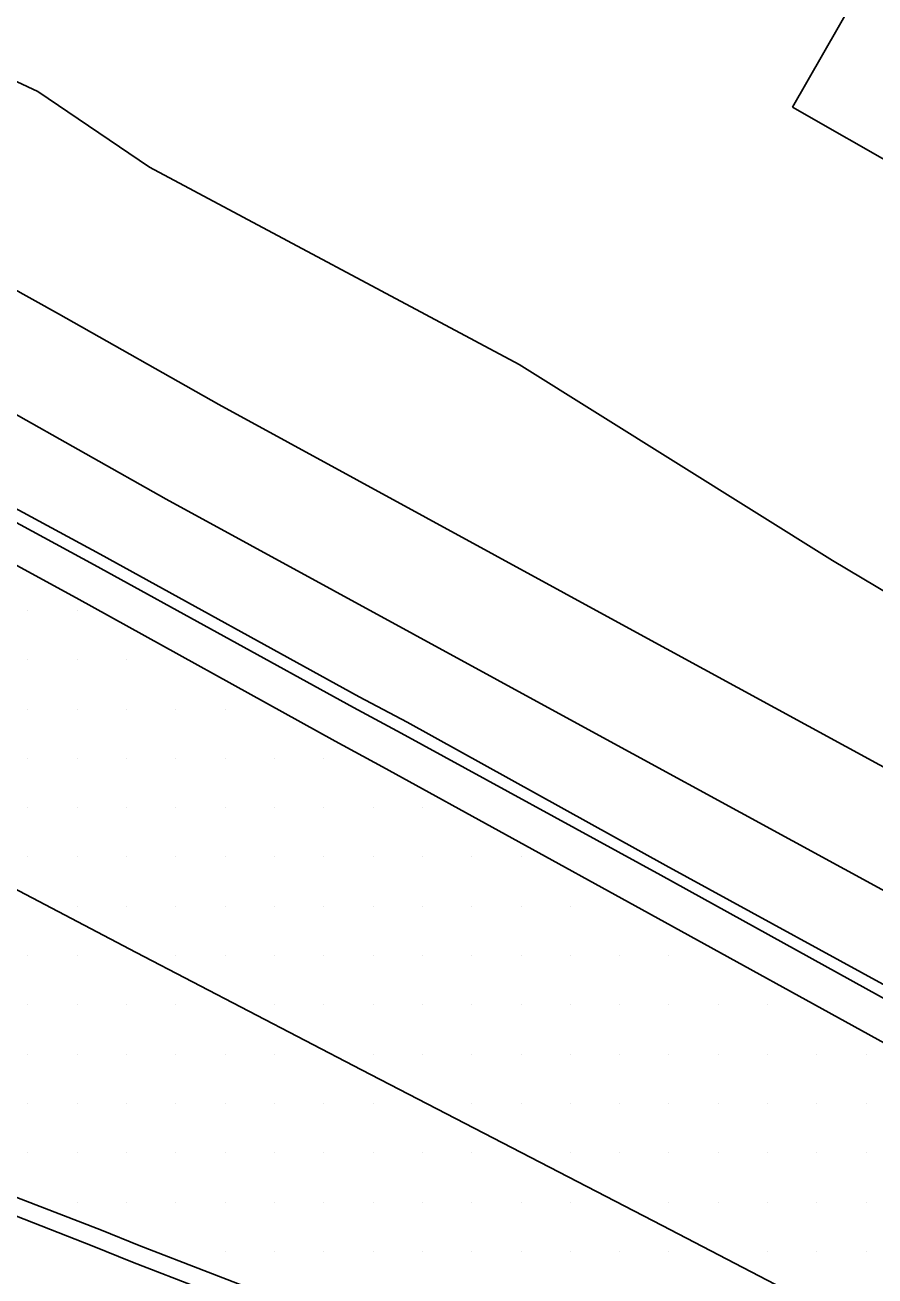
# Model space of a CAD drawing. Extents: x 1762120 to 1766775, y 709485 to 712965.
# Drawn here: x 1765598.6 to 1765641.7, y 710390 to 710453.4 of the extents above; entities that cross this region are included whole.
import ezdxf

# ---------------------------------------------------------------- set-up
doc = ezdxf.new("R2010")
doc.units = 0
for name, color, linetype in [('Exist DTM Drainline', 7, 'Continuous'), ('Exist DTM Scan Elevation Point', 7, 'Continuous'), ('Exist Roads Concrete Median Barrier', 7, 'Continuous'), ('Exist Roads Curbs', 7, 'Continuous'), ('Exist Roads EOP', 7, 'Continuous'), ('Exist Roads EOT', 7, 'Continuous'), ('PH Exist DTM Breakline', 7, 'Continuous')]:
    doc.layers.add(name, color=color, linetype=linetype)

msp = doc.modelspace()

# ---------------------------------------------------------------- linework, layer by layer
at = {"layer": 'Exist DTM Drainline'}
for points in [[(1765615.261, 710418.837), (1765602.115, 710426.058), (1765588.932, 710433.211), (1765575.821, 710440.494), (1765562.659, 710447.685), (1765549.513, 710454.904), (1765536.408, 710462.178), (1765523.255, 710469.386), (1765510.115, 710476.613), (1765496.957, 710483.805), (1765483.795, 710490.992), (1765470.64, 710498.191), (1765457.45, 710505.477), (1765444.279, 710512.646), (1765431.118, 710519.832), (1765417.964, 710527.029), (1765405.793, 710534.331)], [(1765615.261, 710418.837), (1765617.667, 710417.522), (1765630.83, 710410.332), (1765643.954, 710403.071)]]:
    msp.add_lwpolyline(points, dxfattribs=at)
at = {"layer": 'Exist DTM Scan Elevation Point'}
for p, q in [((1765598.75, 710423.75), (1765598.75, 710423.75)), ((1765601.25, 710423.75), (1765601.25, 710423.75)), ((1765598.75, 710421.25), (1765598.75, 710421.25)), ((1765601.25, 710421.25), (1765601.25, 710421.25)), ((1765603.75, 710421.25), (1765603.75, 710421.25)), ((1765598.75, 710418.75), (1765598.75, 710418.75)), ((1765601.25, 710418.75), (1765601.25, 710418.75)), ((1765603.75, 710418.75), (1765603.75, 710418.75)), ((1765606.25, 710418.75), (1765606.25, 710418.75)), ((1765608.75, 710418.75), (1765608.75, 710418.75)), ((1765598.75, 710416.25), (1765598.75, 710416.25)), ((1765601.25, 710416.25), (1765601.25, 710416.25)), ((1765603.75, 710416.25), (1765603.75, 710416.25)), ((1765606.25, 710416.25), (1765606.25, 710416.25)), ((1765608.75, 710416.25), (1765608.75, 710416.25)), ((1765611.25, 710416.25), (1765611.25, 710416.25)), ((1765613.75, 710416.25), (1765613.75, 710416.25)), ((1765598.75, 710413.75), (1765598.75, 710413.75)), ((1765601.25, 710413.75), (1765601.25, 710413.75)), ((1765603.75, 710413.75), (1765603.75, 710413.75)), ((1765606.25, 710413.75), (1765606.25, 710413.75)), ((1765608.75, 710413.75), (1765608.75, 710413.75)), ((1765611.25, 710413.75), (1765611.25, 710413.75)), ((1765613.75, 710413.75), (1765613.75, 710413.75)), ((1765616.25, 710413.75), (1765616.25, 710413.75)), ((1765618.75, 710413.75), (1765618.75, 710413.75)), ((1765598.75, 710411.25), (1765598.75, 710411.25)), ((1765601.25, 710411.25), (1765601.25, 710411.25)), ((1765603.75, 710411.25), (1765603.75, 710411.25)), ((1765606.25, 710411.25), (1765606.25, 710411.25)), ((1765608.75, 710411.25), (1765608.75, 710411.25)), ((1765611.25, 710411.25), (1765611.25, 710411.25)), ((1765613.75, 710411.25), (1765613.75, 710411.25)), ((1765616.25, 710411.25), (1765616.25, 710411.25)), ((1765618.75, 710411.25), (1765618.75, 710411.25)), ((1765621.25, 710411.25), (1765621.25, 710411.25)), ((1765623.75, 710411.25), (1765623.75, 710411.25)), ((1765601.25, 710408.75), (1765601.25, 710408.75)), ((1765603.75, 710408.75), (1765603.75, 710408.75)), ((1765606.25, 710408.75), (1765606.25, 710408.75)), ((1765608.75, 710408.75), (1765608.75, 710408.75)), ((1765611.25, 710408.75), (1765611.25, 710408.75)), ((1765613.75, 710408.75), (1765613.75, 710408.75)), ((1765616.25, 710408.75), (1765616.25, 710408.75)), ((1765618.75, 710408.75), (1765618.75, 710408.75)), ((1765621.25, 710408.75), (1765621.25, 710408.75)), ((1765623.75, 710408.75), (1765623.75, 710408.75)), ((1765626.25, 710408.75), (1765626.25, 710408.75)), ((1765598.75, 710406.25), (1765598.75, 710406.25)), ((1765601.25, 710406.25), (1765601.25, 710406.25)), ((1765606.25, 710406.25), (1765606.25, 710406.25)), ((1765608.75, 710406.25), (1765608.75, 710406.25)), ((1765611.25, 710406.25), (1765611.25, 710406.25)), ((1765613.75, 710406.25), (1765613.75, 710406.25)), ((1765616.25, 710406.25), (1765616.25, 710406.25)), ((1765618.75, 710406.25), (1765618.75, 710406.25)), ((1765621.25, 710406.25), (1765621.25, 710406.25)), ((1765623.75, 710406.25), (1765623.75, 710406.25)), ((1765626.25, 710406.25), (1765626.25, 710406.25)), ((1765628.75, 710406.25), (1765628.75, 710406.25)), ((1765631.25, 710406.25), (1765631.25, 710406.25)), ((1765598.75, 710403.75), (1765598.75, 710403.75)), ((1765601.25, 710403.75), (1765601.25, 710403.75)), ((1765603.75, 710403.75), (1765603.75, 710403.75)), ((1765606.25, 710403.75), (1765606.25, 710403.75)), ((1765611.25, 710403.75), (1765611.25, 710403.75)), ((1765613.75, 710403.75), (1765613.75, 710403.75)), ((1765616.25, 710403.75), (1765616.25, 710403.75)), ((1765618.75, 710403.75), (1765618.75, 710403.75)), ((1765621.25, 710403.75), (1765621.25, 710403.75)), ((1765623.75, 710403.75), (1765623.75, 710403.75)), ((1765626.25, 710403.75), (1765626.25, 710403.75)), ((1765628.75, 710403.75), (1765628.75, 710403.75)), ((1765631.25, 710403.75), (1765631.25, 710403.75)), ((1765633.75, 710403.75), (1765633.75, 710403.75)), ((1765636.25, 710403.75), (1765636.25, 710403.75)), ((1765598.75, 710401.25), (1765598.75, 710401.25)), ((1765601.25, 710401.25), (1765601.25, 710401.25)), ((1765603.75, 710401.25), (1765603.75, 710401.25)), ((1765606.25, 710401.25), (1765606.25, 710401.25)), ((1765608.75, 710401.25), (1765608.75, 710401.25)), ((1765611.25, 710401.25), (1765611.25, 710401.25)), ((1765616.25, 710401.25), (1765616.25, 710401.25)), ((1765618.75, 710401.25), (1765618.75, 710401.25)), ((1765621.25, 710401.25), (1765621.25, 710401.25)), ((1765623.75, 710401.25), (1765623.75, 710401.25)), ((1765626.25, 710401.25), (1765626.25, 710401.25)), ((1765628.75, 710401.25), (1765628.75, 710401.25)), ((1765631.25, 710401.25), (1765631.25, 710401.25)), ((1765633.75, 710401.25), (1765633.75, 710401.25)), ((1765636.25, 710401.25), (1765636.25, 710401.25)), ((1765638.75, 710401.25), (1765638.75, 710401.25)), ((1765641.25, 710401.25), (1765641.25, 710401.25)), ((1765598.75, 710398.75), (1765598.75, 710398.75)), ((1765601.25, 710398.75), (1765601.25, 710398.75)), ((1765603.75, 710398.75), (1765603.75, 710398.75)), ((1765606.25, 710398.75), (1765606.25, 710398.75)), ((1765608.75, 710398.75), (1765608.75, 710398.75)), ((1765611.25, 710398.75), (1765611.25, 710398.75)), ((1765613.75, 710398.75), (1765613.75, 710398.75)), ((1765616.25, 710398.75), (1765616.25, 710398.75)), ((1765621.25, 710398.75), (1765621.25, 710398.75)), ((1765623.75, 710398.75), (1765623.75, 710398.75)), ((1765626.25, 710398.75), (1765626.25, 710398.75)), ((1765628.75, 710398.75), (1765628.75, 710398.75)), ((1765631.25, 710398.75), (1765631.25, 710398.75)), ((1765633.75, 710398.75), (1765633.75, 710398.75)), ((1765636.25, 710398.75), (1765636.25, 710398.75)), ((1765638.75, 710398.75), (1765638.75, 710398.75)), ((1765641.25, 710398.75), (1765641.25, 710398.75)), ((1765598.75, 710396.25), (1765598.75, 710396.25)), ((1765601.25, 710396.25), (1765601.25, 710396.25)), ((1765603.75, 710396.25), (1765603.75, 710396.25)), ((1765606.25, 710396.25), (1765606.25, 710396.25)), ((1765608.75, 710396.25), (1765608.75, 710396.25)), ((1765611.25, 710396.25), (1765611.25, 710396.25)), ((1765613.75, 710396.25), (1765613.75, 710396.25)), ((1765616.25, 710396.25), (1765616.25, 710396.25)), ((1765618.75, 710396.25), (1765618.75, 710396.25)), ((1765621.25, 710396.25), (1765621.25, 710396.25)), ((1765626.25, 710396.25), (1765626.25, 710396.25)), ((1765628.75, 710396.25), (1765628.75, 710396.25)), ((1765631.25, 710396.25), (1765631.25, 710396.25)), ((1765633.75, 710396.25), (1765633.75, 710396.25)), ((1765636.25, 710396.25), (1765636.25, 710396.25)), ((1765638.75, 710396.25), (1765638.75, 710396.25)), ((1765641.25, 710396.25), (1765641.25, 710396.25)), ((1765601.25, 710393.75), (1765601.25, 710393.75)), ((1765603.75, 710393.75), (1765603.75, 710393.75)), ((1765606.25, 710393.75), (1765606.25, 710393.75)), ((1765608.75, 710393.75), (1765608.75, 710393.75)), ((1765611.25, 710393.75), (1765611.25, 710393.75)), ((1765613.75, 710393.75), (1765613.75, 710393.75)), ((1765616.25, 710393.75), (1765616.25, 710393.75)), ((1765618.75, 710393.75), (1765618.75, 710393.75)), ((1765621.25, 710393.75), (1765621.25, 710393.75)), ((1765623.75, 710393.75), (1765623.75, 710393.75)), ((1765626.25, 710393.75), (1765626.25, 710393.75)), ((1765631.25, 710393.75), (1765631.25, 710393.75)), ((1765633.75, 710393.75), (1765633.75, 710393.75)), ((1765636.25, 710393.75), (1765636.25, 710393.75)), ((1765638.75, 710393.75), (1765638.75, 710393.75)), ((1765641.25, 710393.75), (1765641.25, 710393.75)), ((1765608.75, 710391.25), (1765608.75, 710391.25)), ((1765611.25, 710391.25), (1765611.25, 710391.25)), ((1765613.75, 710391.25), (1765613.75, 710391.25)), ((1765616.25, 710391.25), (1765616.25, 710391.25)), ((1765618.75, 710391.25), (1765618.75, 710391.25)), ((1765621.25, 710391.25), (1765621.25, 710391.25)), ((1765623.75, 710391.25), (1765623.75, 710391.25)), ((1765626.25, 710391.25), (1765626.25, 710391.25)), ((1765628.75, 710391.25), (1765628.75, 710391.25)), ((1765631.25, 710391.25), (1765631.25, 710391.25)), ((1765636.25, 710391.25), (1765636.25, 710391.25)), ((1765638.75, 710391.25), (1765638.75, 710391.25)), ((1765641.25, 710391.25), (1765641.25, 710391.25))]:
    msp.add_line(p, q, dxfattribs=at)
at = {"layer": 'Exist Roads Concrete Median Barrier'}
for points in [[(1765602.012, 710391.525), (1765587.889, 710397.059), (1765573.762, 710402.588), (1765560.819, 710410.166), (1765547.882, 710417.654), (1765534.885, 710425.14), (1765522.003, 710432.819), (1765501.984, 710444.39)], [(1765602.012, 710391.525), (1765604.046, 710390.705), (1765618.038, 710385.299), (1765632.03, 710379.892), (1765636.111, 710378.306), (1765650.089, 710372.862), (1765664.128, 710367.406), (1765678.122, 710362.006), (1765693.204, 710356.21)]]:
    msp.add_lwpolyline(points, dxfattribs=at)
at = {"layer": 'Exist Roads Curbs'}
for points in [[(1765615.547, 710419.375), (1765602.408, 710426.609), (1765589.209, 710433.733), (1765576.087, 710440.996), (1765562.924, 710448.187), (1765549.806, 710455.458), (1765536.685, 710462.703), (1765523.522, 710469.891), (1765510.386, 710477.127), (1765497.231, 710484.325), (1765484.074, 710491.521), (1765470.921, 710498.725), (1765457.702, 710505.979), (1765444.521, 710513.129), (1765431.362, 710520.318), (1765418.218, 710527.537), (1765406.116, 710534.823)], [(1765615.547, 710419.375), (1765617.975, 710418.091), (1765631.096, 710410.824), (1765644.25, 710403.618)]]:
    msp.add_lwpolyline(points, dxfattribs=at)
at = {"layer": 'Exist Roads EOP'}
for points in [[(1765614.328, 710417.129), (1765601.2, 710424.383), (1765588.029, 710431.557), (1765574.882, 710438.776), (1765561.72, 710445.967), (1765548.543, 710453.129), (1765535.458, 710460.448), (1765522.303, 710467.649), (1765509.186, 710474.92), (1765496.027, 710482.113), (1765482.866, 710489.3), (1765469.69, 710496.461), (1765456.532, 710503.756), (1765443.351, 710510.906), (1765430.199, 710518.108), (1765417.041, 710525.297), (1765404.666, 710532.735)], [(1765602.48, 710392.324), (1765588.314, 710397.787), (1765574.183, 710403.308), (1765561.222, 710410.856), (1765548.312, 710418.37), (1765535.365, 710425.941), (1765522.382, 710433.451), (1765509.42, 710440.995), (1765502.292, 710445.19), (1765500.061, 710446.502), (1765494.645, 710449.742), (1765490.901, 710451.839), (1765488.981, 710452.953)], [(1765614.328, 710417.129), (1765616.727, 710415.823), (1765629.866, 710408.59), (1765643.001, 710401.348)], [(1765602.48, 710392.324), (1765604.384, 710391.539), (1765618.376, 710386.134), (1765632.368, 710380.727), (1765636.444, 710379.128), (1765650.422, 710373.684), (1765664.452, 710368.248), (1765678.446, 710362.848), (1765693.505, 710356.991)]]:
    msp.add_lwpolyline(points, dxfattribs=at)
at = {"layer": 'Exist Roads EOT'}
for points in [[(1765493.791, 710463.906), (1765501.886, 710459.658), (1765524.138, 710448.065), (1765554.286, 710432.392), (1765579.116, 710419.575), (1765591.042, 710413.336), (1765604.242, 710406.406)], [(1765604.242, 710406.406), (1765615.665, 710400.449), (1765630.911, 710392.564), (1765644.023, 710385.739), (1765657.45, 710378.733), (1765670.725, 710371.85), (1765683.737, 710365.109), (1765696.865, 710358.292)]]:
    msp.add_lwpolyline(points, dxfattribs=at)
at = {"layer": 'PH Exist DTM Breakline'}
msp.add_line((1765637.507, 710449.277), (1765643.148, 710446.046), dxfattribs=at)
for points in [[(1765658.779, 710486.385), (1765650.945, 710472.741), (1765637.507, 710449.277)], [(1765590.275, 710454.888), (1765596.087, 710451.54), (1765599.258, 710450.061), (1765604.904, 710446.231), (1765623.658, 710436.218), (1765639.548, 710426.285), (1765656.717, 710416.059), (1765663.064, 710409.465), (1765672.786, 710409.078), (1765679.667, 710407.265), (1765685.518, 710404.835), (1765692.767, 710401.719), (1765710.911, 710392.242), (1765732.821, 710380.327), (1765746.699, 710372.878), (1765759.073, 710364.605), (1765769.83, 710358.169), (1765774.178, 710356.855), (1765777.147, 710357.435), (1765784.429, 710363.844), (1765792.389, 710367.216), (1765797.944, 710370.561), (1765803.761, 710377.978), (1765806.209, 710381.557)], [(1765582.344, 710448.779), (1765600.299, 710438.794), (1765608.432, 710434.196), (1765629.421, 710422.741), (1765661.627, 710405.194), (1765696.541, 710385.976), (1765735.099, 710365.06), (1765780.101, 710340.68)], [(1765579.671, 710443.973), (1765597.609, 710433.997), (1765605.761, 710429.388), (1765626.788, 710417.912), (1765658.985, 710400.37), (1765693.903, 710381.15), (1765732.478, 710360.225), (1765777.481, 710335.844)]]:
    msp.add_lwpolyline(points, dxfattribs=at)

doc.saveas('drawing.dxf')
